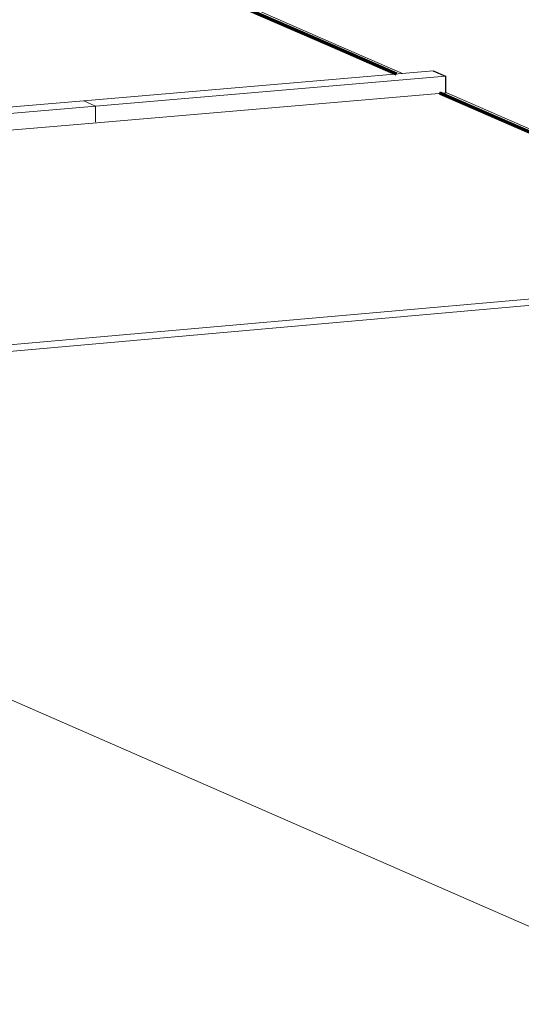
# Model space of a CAD drawing. Header units: millimetres. Extents: x -2180 to 91692, y -6418 to 21859.
# Tile 460 of 482: x 82202 to 83889, y -723 to 2587. Entities that reach past the tile are written whole.
import ezdxf

# ---------------------------------------------------------------- set-up
doc = ezdxf.new("R2010")
doc.units = ezdxf.units.MM
for name, color, linetype, lineweight in [('Section Boxes', 7, 'Continuous', 9), ('Topography', 7, 'Continuous', 9), ('Topography-1', 7, 'Continuous', 70), ('Walls', 7, 'Continuous', 9), ('Walls-1', 7, 'Continuous', 25)]:
    doc.layers.add(name, color=color, linetype=linetype, lineweight=lineweight)

msp = doc.modelspace()

# ---------------------------------------------------------------- linework, layer by layer
at = {"layer": 'Section Boxes'}
msp.add_line((91692, -3857.7), (80917.7, 848.3), dxfattribs=at)
at = {"layer": 'Topography'}
for p, q in [((82648.4, 2773.4), (83250.1, 2510.7)), ((83250.1, 2510.7), (83489.8, 2406)), ((82460.9, 2240.3), (83638.5, 2341)), ((82460.9, 2240.3), (83638.5, 2341)), ((83634.4, 2342.8), (83638.5, 2341)), ((84456.9, 1983.5), (83638.5, 2341)), ((81881, 2191), (82460.9, 2240.3)), ((81881, 2191), (82460.9, 2240.3))]:
    msp.add_line(p, q, dxfattribs=at)
at = {"layer": 'Topography-1'}
for p, q in [((83236.2, 2505.9), (82510.5, 2822.9)), ((83469, 2404.2), (83236.2, 2505.9)), ((83617.8, 2339.2), (83613.6, 2341)), ((84421.7, 1988.1), (83617.8, 2339.2))]:
    msp.add_line(p, q, dxfattribs=at)
at = {"layer": 'Walls'}
for p, q in [((82417.5, 2314.2), (83593, 2414.8)), ((83634.4, 2396.7), (82457, 2296)), ((82457, 2296), (81917.5, 2250.2)), ((82138.5, 2290.5), (82417.5, 2314.2)), ((82457, 2296), (82417.5, 2314.2)), ((82417.5, 2314.2), (82457, 2296)), ((82457, 2242.1), (82457, 2296)), ((82457, 2296), (82457, 2242.1)), ((81717.6, 1453.9), (85107.3, 1753.4)), ((85148.6, 1735.3), (81717.6, 1432.2))]:
    msp.add_line(p, q, dxfattribs=at)
at = {"layer": 'Walls-1'}
for p, q in [((83593, 2414.8), (83634.4, 2396.7)), ((83634.4, 2396.7), (83634.4, 2342.8))]:
    msp.add_line(p, q, dxfattribs=at)

doc.saveas('drawing.dxf')
